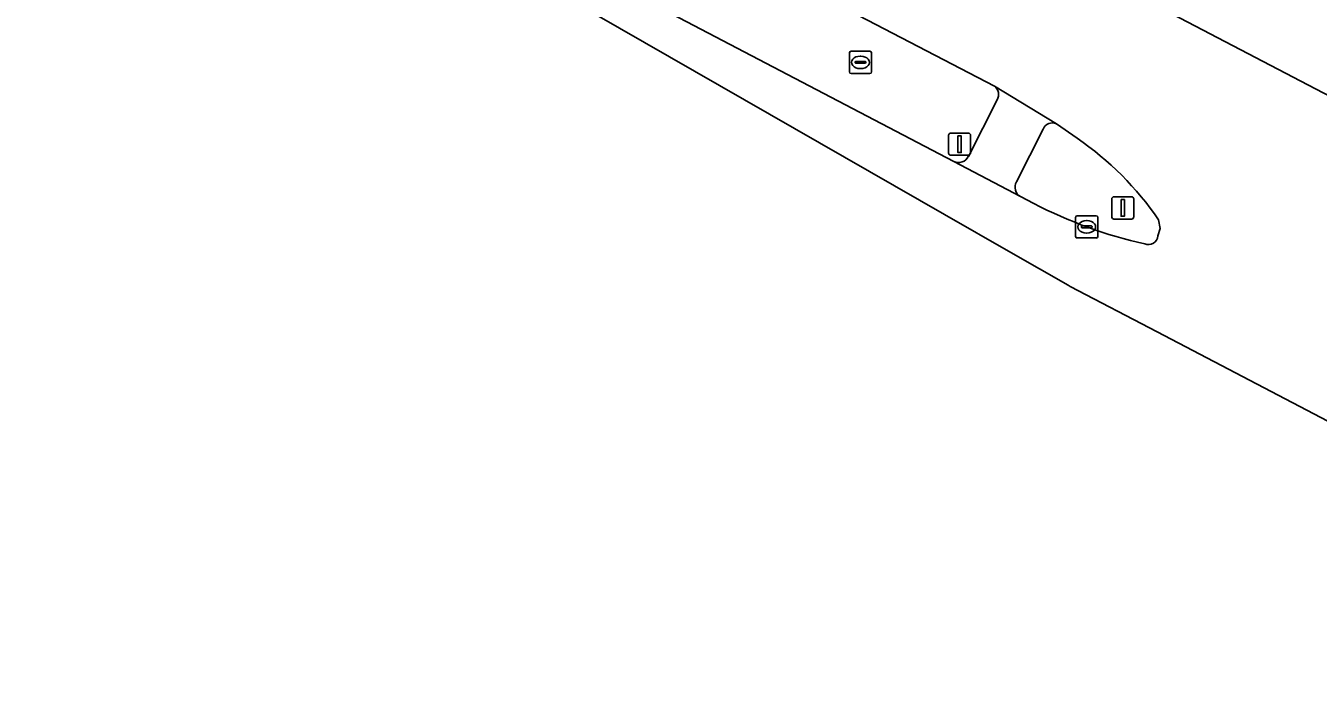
# Model space of a CAD drawing. Extents: x 156412 to 157779, y 382335 to 383768.
# Drawn here: x 157349.8 to 157408, y 382579.2 to 382609.2 of the extents above; entities that cross this region are included whole.
import ezdxf

# ---------------------------------------------------------------- set-up
doc = ezdxf.new("R2010")
doc.units = 0
for name, color, linetype in [('IMGEO_Berm_groen', 7, 'Continuous'), ('IMGEO_Fietspad_gesloten', 7, 'Continuous'), ('IMGEO_Kolk', 7, 'Continuous'), ('IMGEO_Lichtmast', 7, 'Continuous'), ('IMGEO_Rijbaan_lokaal_gesloten', 7, 'Continuous'), ('IMGEO_Rijbaan_regionaal_gesloten', 7, 'Continuous'), ('IMGEO_Rioolput', 7, 'Continuous'), ('IMGEO_Verkeerseiland_open', 7, 'Continuous'), ('IMGEO_Verkeersregelinstallatiepaal', 7, 'Continuous')]:
    doc.layers.add(name, color=color, linetype=linetype)

msp = doc.modelspace()

# ---------------------------------------------------------------- linework, layer by layer
at = {"layer": 'IMGEO_Berm_groen'}
for points in [[(157380.061, 382613.452), (157378.268, 382610.083), (157391.595, 382603.114)], [(157393.423, 382606.503), (157380.061, 382613.452)], [(157392.253, 382603.337), (157393.55, 382605.876)]]:
    msp.add_lwpolyline(points, dxfattribs=at)
for centre, radius, start, end in [((157393.123, 382606.116), 0.49, 330.6853, 52.2156), ((157391.816, 382603.544), 0.483, 242.79162, 334.65201)]:
    msp.add_arc(centre, radius, start, end, dxfattribs=at)
at = {"layer": 'IMGEO_Fietspad_gesloten'}
for points in [[(157396.218, 382604.803), (157393.423, 382606.503)], [(157393.55, 382605.876), (157392.253, 382603.337)], [(157394.419, 382602.193), (157395.618, 382604.567)], [(157391.595, 382603.114), (157394.602, 382601.529)]]:
    msp.add_lwpolyline(points, dxfattribs=at)
for centre, radius, start, end in [((157393.123, 382606.116), 0.49, 330.6853, 52.2156), ((157396.029, 382604.404), 0.442, 64.62858, 158.31415), ((157391.816, 382603.544), 0.483, 242.79162, 334.65201), ((157394.839, 382601.952), 0.485, 150.13246, 240.68421)]:
    msp.add_arc(centre, radius, start, end, dxfattribs=at)
at = {"layer": 'IMGEO_Kolk'}
for p, q in [((157397.079, 382599.742), (157397.079, 382600.594)), ((157397.154, 382600.668), (157398.006, 382600.668)), ((157397.567, 382600.448), (157397.592, 382600.448)), ((157398.08, 382600.594), (157398.08, 382599.742)), ((157397.338, 382600.162), (157397.338, 382600.174)), ((157397.776, 382600.125), (157397.378, 382600.125)), ((157397.381, 382600.211), (157397.779, 382600.211)), ((157397.59, 382599.888), (157397.565, 382599.888)), ((157397.822, 382600.174), (157397.822, 382600.162)), ((157398.006, 382599.668), (157397.154, 382599.668))]:
    msp.add_line(p, q, dxfattribs=at)
for points in [[(157397.079, 382599.742), (157397.079, 382600.594)], [(157397.154, 382600.668), (157398.006, 382600.668)], [(157398.08, 382600.594), (157398.08, 382599.742)], [(157398.006, 382599.668), (157397.154, 382599.668)]]:
    msp.add_lwpolyline(points, dxfattribs=at)
for centre, radius, start, end in [((157397.156, 382600.592), 0.0765, 91.55205, 178.44795), ((157397.156, 382600.592), 0.0765, 91.55205, 178.44795), ((157398.004, 382600.592), 0.0765, 1.55205, 88.44795), ((157398.004, 382600.592), 0.0765, 1.55205, 88.44795), ((157397.378, 382600.171), 0.0403, 85.87752, 175.75265), ((157397.375, 382600.161), 0.0366, 178.93798, 274.71019), ((157397.779, 382600.168), 0.043, 264.86636, 352.45326), ((157397.783, 382600.173), 0.0386, 1.73085, 96.63898), ((157397.156, 382599.744), 0.0765, 181.55205, 268.44795), ((157397.156, 382599.744), 0.0765, 181.55205, 268.44795), ((157398.004, 382599.744), 0.0765, 271.55205, 358.44795), ((157398.004, 382599.744), 0.0765, 271.55205, 358.44795)]:
    msp.add_arc(centre, radius, start, end, dxfattribs=at)
for centre, major_axis, ratio, start_param, end_param in [((157397.566, 382600.168), (-0.387, 0.002), 0.722429, 4.712389, 7.853982), ((157397.591, 382600.168), (-0.39, 0.002), 0.717154, 1.570796, 4.712389)]:
    msp.add_ellipse(centre, major_axis=major_axis, ratio=ratio, start_param=start_param, end_param=end_param, dxfattribs=at)
at = {"layer": 'IMGEO_Lichtmast'}
for p, q in [((157398.804, 382601.522), (157399.594, 382601.522)), ((157399.594, 382601.522), (157398.804, 382601.522)), ((157398.704, 382600.622), (157398.704, 382601.422)), ((157398.704, 382601.422), (157398.704, 382600.622)), ((157399.694, 382601.422), (157399.694, 382600.622)), ((157399.694, 382600.622), (157399.694, 382601.422)), ((157399.594, 382600.522), (157398.804, 382600.522)), ((157398.804, 382600.522), (157399.594, 382600.522))]:
    msp.add_line(p, q, dxfattribs=at)
msp.add_lwpolyline([(157399.124, 382601.397), (157399.274, 382601.397), (157399.274, 382600.647), (157399.124, 382600.647), (157399.124, 382601.397)], dxfattribs=at)
for centre, start, end in [((157398.804, 382601.422), 90, 180), ((157398.804, 382601.422), 90, 180), ((157399.594, 382601.422), 0, 90), ((157399.594, 382601.422), 360, 90), ((157398.804, 382600.622), 180, 270), ((157398.804, 382600.622), 180, 270), ((157399.594, 382600.622), 270, 0), ((157399.594, 382600.622), 270, 0)]:
    msp.add_arc(centre, 0.1, start, end, dxfattribs=at)
at = {"layer": 'IMGEO_Rijbaan_lokaal_gesloten'}
msp.add_lwpolyline([(157400.224, 382610.466), (157399.413, 382610.816), (157399.4, 382610.821), (157431.659, 382593.968)], dxfattribs=at)
at = {"layer": 'IMGEO_Rijbaan_regionaal_gesloten'}
for points in [[(157341.028, 382629.485), (157341.028, 382629.485), (157353.045, 382622.595), (157391.183, 382600.729), (157394.16, 382599.022), (157396.74, 382597.543), (157396.839, 382597.491), (157400.743, 382595.448), (157414.843, 382588.069), (157420.706, 382585), (157422.293, 382584.17)], [(157395.193, 382601.22), (157394.602, 382601.529), (157391.595, 382603.114), (157378.268, 382610.083), (157355.074, 382622.21)], [(157560.515, 382526.61), (157559.71, 382526.971), (157556.193, 382528.815), (157554.348, 382529.747), (157447.357, 382585.624), (157434.634, 382592.268), (157431.659, 382593.968), (157399.4, 382610.821), (157396.321, 382612.391), (157383.067, 382619.409)], [(157380.017, 382613.475), (157380.061, 382613.452), (157393.423, 382606.503), (157396.218, 382604.803), (157397.151, 382604.155)], [(157400.811, 382600.483), (157400.891, 382600.097), (157400.779, 382599.767)]]:
    msp.add_lwpolyline(points, dxfattribs=at)
for centre, radius, start, end in [((157389.255, 382592.625), 13.974, 34.21586, 55.5966), ((157404.673, 382619.502), 20.593, 242.59217, 257.43057), ((157400.35, 382599.801), 0.43, 248.2582, 355.40154)]:
    msp.add_arc(centre, radius, start, end, dxfattribs=at)
at = {"layer": 'IMGEO_Rioolput'}
for p, q in [((157386.899, 382607.141), (157386.899, 382607.993)), ((157386.974, 382608.067), (157387.826, 382608.067)), ((157387.9, 382607.993), (157387.9, 382607.141)), ((157387.158, 382607.561), (157387.158, 382607.573)), ((157387.596, 382607.524), (157387.198, 382607.524)), ((157387.201, 382607.61), (157387.599, 382607.61)), ((157387.387, 382607.847), (157387.412, 382607.847)), ((157387.642, 382607.573), (157387.642, 382607.561)), ((157387.826, 382607.067), (157386.974, 382607.067)), ((157387.41, 382607.287), (157387.385, 382607.287))]:
    msp.add_line(p, q, dxfattribs=at)
for points in [[(157386.899, 382607.141), (157386.899, 382607.993)], [(157386.974, 382608.067), (157387.826, 382608.067)], [(157387.9, 382607.993), (157387.9, 382607.141)], [(157387.826, 382607.067), (157386.974, 382607.067)]]:
    msp.add_lwpolyline(points, dxfattribs=at)
for centre, radius, start, end in [((157386.976, 382607.991), 0.0765, 91.55205, 178.44795), ((157386.976, 382607.991), 0.0765, 91.55205, 178.44795), ((157387.824, 382607.991), 0.0765, 1.55205, 88.44795), ((157387.824, 382607.991), 0.0765, 1.55205, 88.44795), ((157387.198, 382607.57), 0.0403, 85.87752, 175.75265), ((157387.195, 382607.56), 0.0366, 178.93798, 274.71019), ((157387.599, 382607.567), 0.043, 264.86636, 352.45326), ((157387.603, 382607.572), 0.0386, 1.73085, 96.63898), ((157386.976, 382607.143), 0.0765, 181.55205, 268.44795), ((157386.976, 382607.143), 0.0765, 181.55205, 268.44795), ((157387.824, 382607.143), 0.0765, 271.55205, 358.44795), ((157387.824, 382607.143), 0.0765, 271.55205, 358.44795)]:
    msp.add_arc(centre, radius, start, end, dxfattribs=at)
for centre, major_axis, ratio, start_param, end_param in [((157387.386, 382607.567), (-0.387, 0.002), 0.722429, 4.712389, 7.853982), ((157387.411, 382607.567), (-0.39, 0.002), 0.717154, 1.570796, 4.712389)]:
    msp.add_ellipse(centre, major_axis=major_axis, ratio=ratio, start_param=start_param, end_param=end_param, dxfattribs=at)
at = {"layer": 'IMGEO_Verkeerseiland_open'}
for points in [[(157395.618, 382604.567), (157394.419, 382602.193)], [(157397.151, 382604.155), (157396.218, 382604.803)], [(157394.602, 382601.529), (157395.193, 382601.22)], [(157400.779, 382599.767), (157400.891, 382600.097), (157400.811, 382600.483)]]:
    msp.add_lwpolyline(points, dxfattribs=at)
for centre, radius, start, end in [((157396.029, 382604.404), 0.442, 64.62858, 158.31415), ((157389.255, 382592.625), 13.974, 34.21586, 55.5966), ((157394.839, 382601.952), 0.485, 150.13246, 240.68421), ((157404.673, 382619.502), 20.593, 242.59217, 257.43057), ((157400.35, 382599.801), 0.43, 248.2582, 355.40154)]:
    msp.add_arc(centre, radius, start, end, dxfattribs=at)
at = {"layer": 'IMGEO_Verkeersregelinstallatiepaal'}
for p, q in [((157391.361, 382603.487), (157391.361, 382604.287)), ((157391.361, 382604.287), (157391.361, 382603.487)), ((157391.461, 382604.387), (157392.251, 382604.387)), ((157392.251, 382604.387), (157391.461, 382604.387)), ((157392.351, 382604.287), (157392.351, 382603.487)), ((157392.351, 382603.487), (157392.351, 382604.287)), ((157392.251, 382603.387), (157391.461, 382603.387)), ((157391.461, 382603.387), (157392.251, 382603.387))]:
    msp.add_line(p, q, dxfattribs=at)
msp.add_lwpolyline([(157391.781, 382604.262), (157391.931, 382604.262), (157391.931, 382603.512), (157391.781, 382603.512), (157391.781, 382604.262)], dxfattribs=at)
for centre, start, end in [((157391.461, 382604.287), 90, 180), ((157391.461, 382604.287), 90, 180), ((157392.251, 382604.287), 0, 90), ((157392.251, 382604.287), 360, 90), ((157391.461, 382603.487), 180, 270), ((157391.461, 382603.487), 180, 270), ((157392.251, 382603.487), 270, 0), ((157392.251, 382603.487), 270, 0)]:
    msp.add_arc(centre, 0.1, start, end, dxfattribs=at)

doc.saveas('drawing.dxf')
